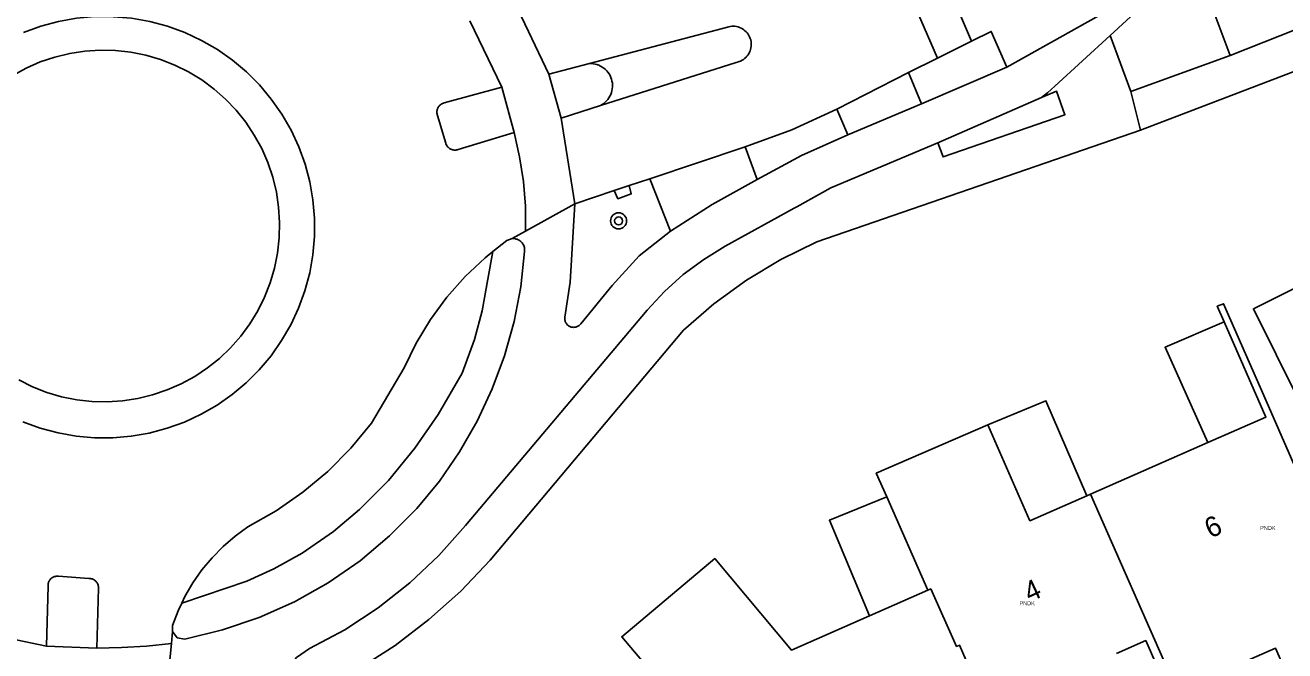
# Model space of a CAD drawing. Extents: x 132994 to 136000, y 393499 to 395512.
# Drawn here: x 133872.7 to 133935.5, y 393593.6 to 393624.8 of the extents above; entities that cross this region are included whole.
import ezdxf

# ---------------------------------------------------------------- set-up
doc = ezdxf.new("R2010")
doc.units = 0
for name, color, linetype in [('gg-anno-huisnummerreeks BGT', 7, 'Continuous'), ('gg-kwrk-kunstwerk niveau 01', 7, 'Continuous'), ('gt-symb-boom', 7, 'Continuous'), ('gx-grn-maaiveld', 7, 'Continuous'), ('kenmerkpunt-x pandkandidaat', 7, 'Continuous')]:
    doc.layers.add(name, color=color, linetype=linetype)

# ---------------------------------------------------------------- blocks, each defined once
blk = doc.blocks.new('gt0-BOOM')
at = {"layer": 'gt-symb-boom'}
for radius in [0.4, 0.2]:
    blk.add_circle((0, 0), radius, dxfattribs=at)

msp = doc.modelspace()

# ---------------------------------------------------------------- linework, layer by layer
at = {"layer": 'gg-kwrk-kunstwerk niveau 01'}
for p, q in [((133915.659, 393601.302), (133917.705, 393596.653)), ((133917.705, 393596.653), (133914.806, 393595.376))]:
    msp.add_line(p, q, dxfattribs=at)
for points in [[(133932.467, 393610.021), (133929.528, 393608.761), (133931.652, 393604.012)], [(133932.467, 393610.021), (133934.546, 393605.284), (133931.652, 393604.012)], [(133925.63, 393601.365), (133923.586, 393606.097), (133920.689, 393604.897)], [(133925.63, 393601.365), (133922.788, 393600.116), (133920.689, 393604.897)], [(133915.659, 393601.302), (133912.806, 393600.142), (133914.806, 393595.376)]]:
    msp.add_lwpolyline(points, dxfattribs=at)
at = {"layer": 'gx-grn-maaiveld'}
for p, q in [((133919.888, 393624.012), (133916.806, 393631.205)), ((133918.181, 393623.162), (133914.967, 393630.672)), ((133931.185, 393627.536), (133932.767, 393623.299)), ((133929.108, 393626.909), (133921.641, 393622.718)), ((133898.828, 393622.365), (133897.295, 393625.576)), ((133896.497, 393621.721), (133894.89, 393625.028)), ((133932.767, 393623.299), (133937.422, 393625.153)), ((133919.888, 393624.012), (133918.181, 393623.162)), ((133926.792, 393624.295), (133927.812, 393621.506)), ((133927.812, 393621.506), (133932.767, 393623.299)), ((133898.828, 393622.365), (133900.848, 393622.899)), ((133916.749, 393622.449), (133918.181, 393623.162)), ((133917.392, 393620.897), (133921.641, 393622.718)), ((133898.828, 393622.365), (133899.443, 393620.183)), ((133913.171, 393620.632), (133916.749, 393622.449)), ((133917.392, 393620.897), (133916.749, 393622.449)), ((133897.109, 393619.471), (133896.497, 393621.721)), ((133927.812, 393621.506), (133928.298, 393619.577)), ((133899.443, 393620.183), (133901.406, 393620.808)), ((133913.719, 393619.344), (133917.392, 393620.897)), ((133918.207, 393618.945), (133923.372, 393621.201)), ((133900.117, 393615.903), (133899.443, 393620.183)), ((133913.719, 393619.344), (133913.171, 393620.632)), ((133915.16, 393617.664), (133918.207, 393618.945)), ((133908.61, 393618.749), (133903.856, 393617.162)), ((133908.61, 393618.749), (133909.202, 393617.122)), ((133903.856, 393617.162), (133902.832, 393616.817)), ((133904.895, 393614.545), (133903.856, 393617.162)), ((133900.117, 393615.903), (133902.088, 393616.567)), ((133902.832, 393616.817), (133902.088, 393616.567)), ((133900.117, 393615.903), (133897.665, 393614.539)), ((133897.011, 393614.175), (133897.665, 393614.539)), ((133925.803, 393601.441), (133931.652, 393604.012)), ((133925.63, 393601.365), (133925.803, 393601.441)), ((133925.803, 393601.441), (133930.146, 393591.62)), ((133880.087, 393594.598), (133880.029, 393593.992)), ((133873.807, 393593.869), (133876.314, 393593.762)), ((133880.029, 393593.992), (133879.787, 393591.489))]:
    msp.add_line(p, q, dxfattribs=at)
for points in [[(133928.298, 393619.577), (133938.935, 393623.647), (133943.573, 393625.599), (133948.763, 393627.946), (133953.796, 393630.355), (133959.767, 393633.335), (133969.117, 393638.227), (133974.411, 393641.466), (133979.603, 393645.052), (134000, 393660.066), (134001.948, 393661.5)], [(133930.414, 393627.642), (133930.243, 393627.493), (133926.792, 393624.295)], [(133880.696, 393624.443), (133879.835, 393624.758), (133878.95, 393624.995), (133878.048, 393625.155), (133877.136, 393625.236), (133876.22, 393625.237), (133875.307, 393625.158), (133874.405, 393625), (133873.52, 393624.764), (133872.658, 393624.451)], [(133901.406, 393620.808), (133908.157, 393622.957), (133908.234, 393622.974), (133908.309, 393622.997), (133908.382, 393623.027), (133908.452, 393623.063), (133908.519, 393623.104), (133908.582, 393623.152), (133908.641, 393623.205), (133908.694, 393623.262), (133908.743, 393623.324), (133908.786, 393623.39), (133908.823, 393623.46), (133908.854, 393623.532), (133908.878, 393623.607), (133908.896, 393623.684), (133908.907, 393623.762), (133908.912, 393623.84), (133908.909, 393623.919), (133908.9, 393623.997), (133908.884, 393624.074), (133908.862, 393624.15), (133908.833, 393624.223), (133908.797, 393624.294), (133908.756, 393624.361), (133908.709, 393624.424), (133908.657, 393624.483), (133908.6, 393624.537), (133908.538, 393624.586), (133908.472, 393624.63), (133908.403, 393624.667), (133908.331, 393624.699), (133908.256, 393624.724), (133908.18, 393624.743), (133908.102, 393624.755), (133908.023, 393624.76), (133907.945, 393624.758), (133907.866, 393624.749), (133907.789, 393624.734), (133900.848, 393622.899)], [(133872.638, 393605.045), (133873.499, 393604.73), (133874.384, 393604.492), (133875.286, 393604.332), (133876.199, 393604.251), (133877.115, 393604.25), (133878.028, 393604.329), (133878.931, 393604.488), (133879.816, 393604.724), (133880.678, 393605.037), (133881.509, 393605.423), (133882.303, 393605.881), (133883.054, 393606.406), (133883.757, 393606.994), (133884.405, 393607.641), (133884.995, 393608.343), (133885.521, 393609.093), (133885.98, 393609.887), (133886.368, 393610.717), (133886.682, 393611.578), (133886.92, 393612.463), (133887.08, 393613.365), (133887.16, 393614.278), (133887.161, 393615.194), (133887.082, 393616.107), (133886.923, 393617.009), (133886.687, 393617.894), (133886.374, 393618.755), (133885.988, 393619.586), (133885.53, 393620.38), (133885.005, 393621.13), (133884.417, 393621.833), (133883.77, 393622.481), (133883.069, 393623.07), (133882.319, 393623.597), (133881.526, 393624.056), (133880.696, 393624.443)], [(133921.641, 393622.718), (133920.868, 393624.501), (133919.888, 393624.012)], [(133926.792, 393624.295), (133924.03, 393621.776), (133923.669, 393621.435), (133923.372, 393621.201)], [(133872.129, 393622.305), (133872.8, 393622.671), (133873.501, 393622.978), (133874.225, 393623.222), (133874.968, 393623.403), (133875.724, 393623.517), (133876.486, 393623.566), (133877.251, 393623.548), (133878.011, 393623.463), (133878.76, 393623.313), (133879.494, 393623.097), (133880.205, 393622.819), (133880.89, 393622.48), (133881.543, 393622.082), (133882.159, 393621.629), (133882.733, 393621.123), (133883.26, 393620.57), (133883.737, 393619.973), (133884.161, 393619.336), (133884.527, 393618.665), (133884.834, 393617.965), (133885.078, 393617.241), (133885.258, 393616.498), (133885.373, 393615.742), (133885.421, 393614.979), (133885.403, 393614.215), (133885.318, 393613.456), (133885.167, 393612.706), (133884.952, 393611.973), (133884.674, 393611.262), (133884.334, 393610.577), (133883.936, 393609.924), (133883.483, 393609.309), (133882.978, 393608.735), (133882.425, 393608.208), (133881.828, 393607.731), (133881.192, 393607.308), (133880.521, 393606.941), (133879.821, 393606.635), (133879.097, 393606.391), (133878.355, 393606.21), (133877.599, 393606.096), (133876.836, 393606.047), (133876.073, 393606.065)], [(133901.406, 393620.808), (133901.485, 393620.854), (133901.564, 393620.909), (133901.639, 393620.971), (133901.708, 393621.039), (133901.77, 393621.113), (133901.826, 393621.192), (133901.875, 393621.275), (133901.916, 393621.363), (133901.949, 393621.454), (133901.975, 393621.547), (133901.992, 393621.642), (133902.001, 393621.739), (133902.001, 393621.836), (133901.993, 393621.932), (133901.976, 393622.027), (133901.952, 393622.121), (133901.919, 393622.212), (133901.878, 393622.3), (133901.83, 393622.384), (133901.775, 393622.463), (133901.713, 393622.537), (133901.645, 393622.606), (133901.571, 393622.668), (133901.492, 393622.724), (133901.408, 393622.773), (133901.32, 393622.814), (133901.229, 393622.847), (133901.136, 393622.873), (133901.041, 393622.89), (133900.944, 393622.898), (133900.848, 393622.899)], [(133897.109, 393619.471), (133894.318, 393618.615), (133894.278, 393618.603), (133894.238, 393618.594), (133894.197, 393618.589), (133894.155, 393618.587), (133894.114, 393618.589), (133894.073, 393618.595), (133894.032, 393618.604), (133893.992, 393618.616), (133893.954, 393618.632), (133893.917, 393618.651), (133893.882, 393618.673), (133893.849, 393618.698), (133893.818, 393618.726), (133893.79, 393618.756), (133893.764, 393618.789), (133893.742, 393618.824), (133893.722, 393618.861), (133893.706, 393618.899), (133893.693, 393618.938), (133893.287, 393620.313), (133893.274, 393620.353), (133893.265, 393620.394), (133893.259, 393620.436), (133893.257, 393620.479), (133893.259, 393620.521), (133893.265, 393620.562), (133893.274, 393620.604), (133893.287, 393620.644), (133893.304, 393620.683), (133893.324, 393620.72), (133893.347, 393620.755), (133893.373, 393620.788), (133893.402, 393620.819), (133893.434, 393620.847), (133893.468, 393620.872), (133893.504, 393620.893), (133893.542, 393620.912), (133893.581, 393620.927), (133893.622, 393620.938), (133896.497, 393621.721)], [(133918.207, 393618.945), (133918.463, 393618.246), (133924.536, 393620.35), (133924.12, 393621.521), (133923.372, 393621.201)], [(133913.171, 393620.632), (133910.927, 393619.603), (133908.61, 393618.749)], [(133886.352, 393590.072), (133887.509, 393591.75), (133889.383, 393592.754), (133891.17, 393593.904), (133892.861, 393595.193), (133894.444, 393596.612), (133895.909, 393598.152), (133905.544, 393609.617), (133907.056, 393610.927), (133908.675, 393612.103), (133910.389, 393613.135), (133912.185, 393614.016), (133928.298, 393619.577)], [(133897.665, 393614.539), (133897.664, 393615.787), (133897.566, 393617.026), (133897.374, 393618.254), (133897.109, 393619.471)], [(133913.719, 393619.344), (133911.417, 393618.322), (133909.202, 393617.122)], [(133911.175, 393615.763), (133912.879, 393616.704), (133915.16, 393617.664)], [(133909.202, 393617.122), (133906.972, 393615.874), (133904.895, 393614.545)], [(133902.832, 393616.817), (133902.937, 393616.401), (133902.269, 393616.16), (133902.088, 393616.567)], [(133904.895, 393614.545), (133903.327, 393613.313), (133901.986, 393611.838), (133900.419, 393609.934), (133900.395, 393609.904), (133900.369, 393609.877), (133900.34, 393609.852), (133900.31, 393609.829), (133900.277, 393609.81), (133900.243, 393609.793), (133900.208, 393609.779), (133900.171, 393609.768), (133900.134, 393609.76), (133900.097, 393609.756), (133900.059, 393609.755), (133900.021, 393609.757), (133899.983, 393609.762), (133899.946, 393609.77), (133899.91, 393609.782), (133899.875, 393609.797), (133899.841, 393609.814), (133899.809, 393609.835), (133899.779, 393609.858), (133899.751, 393609.884), (133899.725, 393609.912), (133899.702, 393609.942), (133899.682, 393609.974), (133899.664, 393610.008), (133899.649, 393610.043), (133899.637, 393610.079), (133899.629, 393610.116), (133899.623, 393610.153), (133899.621, 393610.191), (133899.623, 393610.229), (133899.627, 393610.267), (133899.887, 393611.998), (133900.117, 393615.903)], [(133884.437, 393589.932), (133885.786, 393592.671), (133886.26, 393593.295), (133886.904, 393593.743), (133888.663, 393594.687), (133890.333, 393595.783), (133891.9, 393597.02), (133893.352, 393598.39), (133894.678, 393599.883), (133903.732, 393610.615), (133904.59, 393611.541), (133905.529, 393612.385), (133906.542, 393613.14), (133907.619, 393613.799), (133911.051, 393615.695), (133911.175, 393615.763)], [(133880.087, 393594.598), (133880.325, 393594.29), (133880.708, 393594.222), (133882.581, 393594.673), (133884.404, 393595.295), (133886.162, 393596.082), (133887.841, 393597.027), (133889.425, 393598.123), (133890.902, 393599.36), (133892.258, 393600.728), (133893.38, 393602.094), (133894.385, 393603.549), (133895.265, 393605.082), (133896.015, 393606.683), (133896.629, 393608.341), (133897.104, 393610.044), (133897.436, 393611.78), (133897.622, 393613.538), (133897.626, 393613.589), (133897.626, 393613.639), (133897.621, 393613.689), (133897.612, 393613.739), (133897.598, 393613.788), (133897.58, 393613.835), (133897.558, 393613.88), (133897.532, 393613.924), (133897.502, 393613.965), (133897.469, 393614.002), (133897.432, 393614.037), (133897.393, 393614.069), (133897.35, 393614.097), (133897.306, 393614.121), (133897.259, 393614.141), (133897.211, 393614.156), (133897.162, 393614.168), (133897.112, 393614.175), (133897.062, 393614.177), (133897.011, 393614.175)], [(133896.038, 393613.527), (133896.735, 393614.076), (133897.011, 393614.175)], [(133896.038, 393613.527), (133895.656, 393613.226), (133894.658, 393612.282), (133893.748, 393611.252), (133892.934, 393610.145), (133892.223, 393608.969), (133891.62, 393607.734), (133890.005, 393604.982), (133888.971, 393603.731), (133887.827, 393602.579), (133886.583, 393601.535), (133885.251, 393600.609), (133883.839, 393599.807), (133883.203, 393599.344), (133882.607, 393598.83), (133882.056, 393598.269), (133881.552, 393597.663), (133881.101, 393597.019), (133880.704, 393596.34), (133880.545, 393596.008)], [(133880.545, 393596.008), (133883.789, 393597.114), (133885.137, 393597.717), (133886.54, 393598.508), (133888.1, 393599.587), (133889.406, 393600.68), (133890.839, 393602.126), (133892.161, 393603.735), (133893.317, 393605.41), (133894.505, 393607.478), (133895.125, 393609.149), (133895.509, 393610.569), (133895.793, 393612.155), (133896.038, 393613.527)], [(133938.434, 393601.603), (133933.921, 393610.682), (133939.614, 393613.512), (133942.432, 393607.828), (133945.12, 393609.161)], [(133930.146, 393591.62), (133935.031, 393593.76), (133939.342, 393583.921), (133943.457, 393585.719), (133934.448, 393606.353), (133932.436, 393610.93), (133932.124, 393610.803), (133932.467, 393610.021)], [(133876.073, 393606.065), (133875.313, 393606.15), (133874.564, 393606.3), (133873.831, 393606.515), (133873.119, 393606.794), (133872.434, 393607.133)], [(133920.689, 393604.897), (133915.139, 393602.484), (133915.659, 393601.302)], [(133914.806, 393595.376), (133910.924, 393593.665), (133907.096, 393598.228), (133902.464, 393594.334), (133905.62, 393590.596)], [(133873.807, 393593.869), (133873.892, 393596.867), (133873.89, 393596.906), (133873.892, 393596.944), (133873.897, 393596.982), (133873.905, 393597.02), (133873.916, 393597.056), (133873.931, 393597.092), (133873.948, 393597.126), (133873.969, 393597.159), (133873.992, 393597.19), (133874.017, 393597.219), (133874.045, 393597.245), (133874.075, 393597.269), (133874.107, 393597.29), (133874.141, 393597.309), (133874.176, 393597.324), (133874.213, 393597.337), (133874.25, 393597.346), (133874.288, 393597.352), (133874.326, 393597.355), (133874.365, 393597.354), (133874.403, 393597.35), (133875.922, 393597.239), (133875.962, 393597.239), (133876.002, 393597.235), (133876.042, 393597.227), (133876.081, 393597.217), (133876.118, 393597.202), (133876.155, 393597.185), (133876.189, 393597.165), (133876.222, 393597.141), (133876.253, 393597.115), (133876.281, 393597.087), (133876.307, 393597.056), (133876.329, 393597.023), (133876.349, 393596.988), (133876.366, 393596.951), (133876.38, 393596.913), (133876.39, 393596.874), (133876.397, 393596.834), (133876.4, 393596.794), (133876.4, 393596.754), (133876.314, 393593.762)], [(133917.705, 393596.653), (133917.851, 393596.717), (133919.135, 393593.858), (133919.282, 393593.922), (133920.675, 393590.705)], [(133880.545, 393596.008), (133880.364, 393595.63), (133880.084, 393594.894), (133880.087, 393594.598)], [(133869.355, 393594.997), (133870.815, 393594.56), (133872.299, 393594.19), (133873.807, 393593.869)], [(133880.029, 393593.992), (133878.793, 393593.869), (133877.552, 393593.794), (133876.314, 393593.762)], [(133927.096, 393593.508), (133928.558, 393594.147), (133929.743, 393591.443), (133930.146, 393591.62)]]:
    msp.add_lwpolyline(points, dxfattribs=at)

# ---------------------------------------------------------------- block references
at = {"layer": 'gt-symb-boom'}
msp.add_blockref('gt0-BOOM', (133902.305, 393615.061), dxfattribs=at)

# ---------------------------------------------------------------- texts
at = {"layer": 'gg-anno-huisnummerreeks BGT'}
for s, p in [('6', (133931.785, 393599.22)), ('4', (133922.781, 393596.041))]:
    msp.add_text(s, height=1, rotation=25, dxfattribs=at).set_placement(p)
at = {"layer": 'kenmerkpunt-x pandkandidaat'}
for p in [(133934.259, 393599.66), (133922.272, 393595.905)]:
    msp.add_text('PNDK', height=0.2, dxfattribs=at).set_placement(p)

doc.saveas('drawing.dxf')
